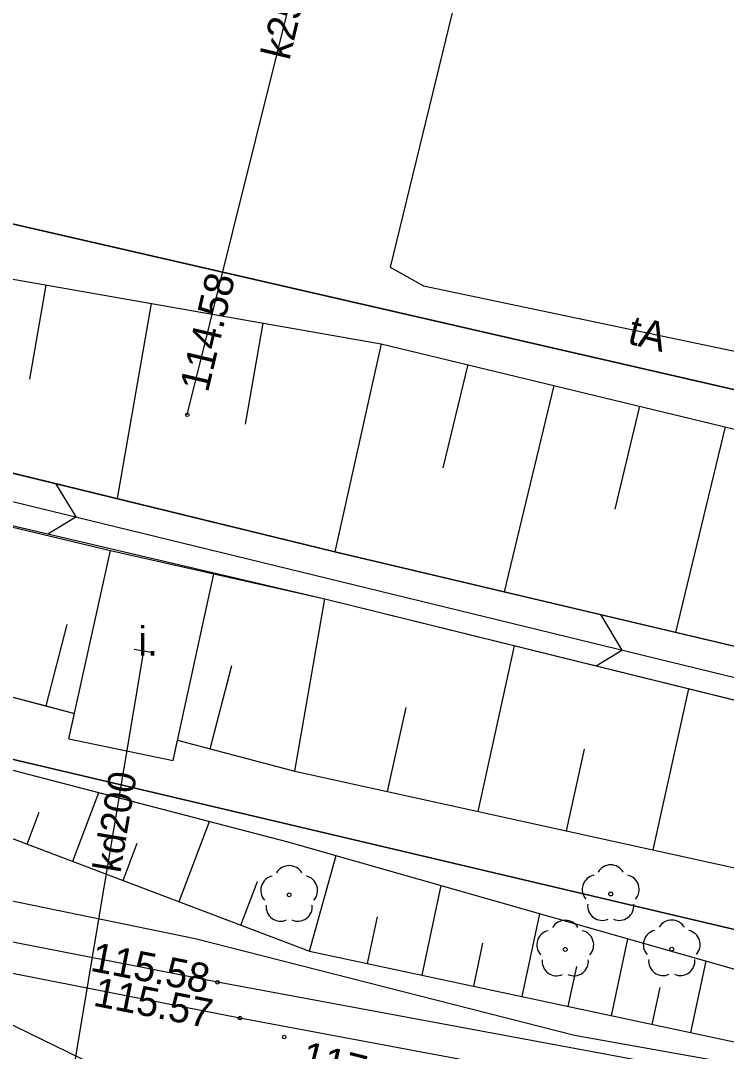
# Model space of a CAD drawing. Extents: x 6424617 to 6425697, y 5665845 to 5667190.
# Drawn here: x 6425403.5 to 6425421.67, y 5666361.13 to 5666387.64 of the extents above; entities that cross this region are included whole.
import ezdxf

# ---------------------------------------------------------------- set-up
doc = ezdxf.new("R2010")
doc.units = 0
for name, color, linetype in [('Warstwa 1', 7, 'Continuous'), ('Warstwa 10', 7, 'Continuous'), ('Warstwa 11', 7, 'Continuous'), ('Warstwa 12', 7, 'Continuous'), ('Warstwa 13', 7, 'Continuous'), ('Warstwa 14', 7, 'Continuous'), ('Warstwa 20', 7, 'Continuous'), ('Warstwa 21', 7, 'Continuous'), ('Warstwa 25', 7, 'Continuous'), ('Warstwa 6', 7, 'Continuous'), ('Warstwa 8', 7, 'Continuous'), ('Warstwa 9', 7, 'Continuous')]:
    doc.layers.add(name, color=color, linetype=linetype)

msp = doc.modelspace()

# ---------------------------------------------------------------- linework, layer by layer
at = {"layer": 'Warstwa 1'}
for p, q in [((6425391.446, 5666385.129), (6425447.929, 5666372.169)), ((6425391.446, 5666385.129), (6425447.929, 5666372.169)), ((6425386.434, 5666372.619), (6425444.939, 5666358.836)), ((6425386.434, 5666372.619), (6425444.939, 5666358.836))]:
    msp.add_line(p, q, dxfattribs=at)
at = {"layer": 'Warstwa 10'}
for p, q in [((6425389.015, 5666383.485), (6425412.785, 5666379.33)), ((6425404.156, 5666380.838), (6425403.734, 5666378.419)), ((6425406.867, 5666380.364), (6425405.989, 5666375.347)), ((6425409.74, 5666379.862), (6425409.284, 5666377.258)), ((6425389.581, 5666379.353), (6425411.59, 5666373.979)), ((6425412.785, 5666379.33), (6425411.59, 5666373.979)), ((6425412.785, 5666379.33), (6425430.327, 5666375.095)), ((6425415.01, 5666378.793), (6425414.368, 5666376.134)), ((6425417.226, 5666378.257), (6425415.945, 5666372.949)), ((6425389.351, 5666377.925), (6425405.82, 5666374.01)), ((6425419.433, 5666377.725), (6425418.794, 5666375.076)), ((6425421.631, 5666377.194), (6425420.354, 5666371.906)), ((6425387.359, 5666374.413), (6425404.895, 5666369.825)), ((6425404.75, 5666369.17), (6425405.82, 5666374.01)), ((6425404.75, 5666369.17), (6425405.82, 5666374.01)), ((6425405.82, 5666374.01), (6425408.479, 5666373.41)), ((6425411.59, 5666373.979), (6425446.485, 5666365.729)), ((6425407.43, 5666368.61), (6425408.479, 5666373.41)), ((6425407.43, 5666368.61), (6425408.479, 5666373.41)), ((6425408.479, 5666373.41), (6425411.336, 5666372.766)), ((6425410.563, 5666368.342), (6425411.336, 5666372.766)), ((6425411.336, 5666372.766), (6425446.139, 5666364.187)), ((6425404.159, 5666370.017), (6425404.705, 5666372.106)), ((6425415.278, 5666367.304), (6425416.215, 5666371.563)), ((6425408.38, 5666368.913), (6425408.94, 5666371.055)), ((6425395.012, 5666370.519), (6425410.385, 5666366.523)), ((6425419.783, 5666366.313), (6425420.696, 5666370.459)), ((6425394.675, 5666369.872), (6425410.938, 5666363.712)), ((6425404.75, 5666369.17), (6425404.895, 5666369.825)), ((6425412.947, 5666367.817), (6425413.422, 5666369.976)), ((6425404.75, 5666369.17), (6425407.43, 5666368.61)), ((6425404.75, 5666369.17), (6425407.43, 5666368.61)), ((6425404.75, 5666369.17), (6425407.43, 5666368.61)), ((6425407.43, 5666368.61), (6425407.544, 5666369.132)), ((6425407.544, 5666369.132), (6425408.38, 5666368.913)), ((6425408.38, 5666368.913), (6425410.563, 5666368.342)), ((6425417.556, 5666366.803), (6425418.018, 5666368.904)), ((6425410.563, 5666368.342), (6425428.202, 5666364.459)), ((6425404.845, 5666366.02), (6425405.516, 5666367.789)), ((6425403.672, 5666366.465), (6425403.983, 5666367.285)), ((6425407.582, 5666364.984), (6425408.364, 5666367.048)), ((6425406.144, 5666365.528), (6425406.505, 5666366.483)), ((6425410.385, 5666366.523), (6425427.523, 5666361.637)), ((6425410.938, 5666363.712), (6425411.622, 5666366.17)), ((6425409.174, 5666364.38), (6425409.598, 5666365.498)), ((6425413.837, 5666363.092), (6425414.33, 5666365.398)), ((6425412.43, 5666363.393), (6425412.687, 5666364.593)), ((6425416.414, 5666362.541), (6425416.87, 5666364.674)), ((6425418.709, 5666362.051), (6425419.132, 5666364.029)), ((6425410.938, 5666363.712), (6425426.896, 5666360.301)), ((6425415.164, 5666362.809), (6425415.4, 5666363.917)), ((6425420.749, 5666361.615), (6425421.142, 5666363.456)), ((6425417.594, 5666362.289), (6425417.814, 5666363.316)), ((6425419.758, 5666361.827), (6425419.963, 5666362.78))]:
    msp.add_line(p, q, dxfattribs=at)
at = {"layer": 'Warstwa 11'}
for centre in [(6425410.416, 5666365.159), (6425418.69, 5666365.18), (6425417.52, 5666363.754), (6425420.26, 5666363.761)]:
    msp.add_circle(centre, 0.05, dxfattribs=at)
for centre, start, end in [((6425410.416, 5666365.534), 30.1471, 149.8529), ((6425418.69, 5666365.555), 30.1471, 149.8529), ((6425410.059, 5666365.275), 102.1471, 221.8529), ((6425410.773, 5666365.275), 318.1471, 77.8529), ((6425418.333, 5666365.296), 102.1471, 221.8529), ((6425419.047, 5666365.296), 318.1471, 77.8529), ((6425410.196, 5666364.856), 174.1471, 293.8529), ((6425410.636, 5666364.856), 246.1471, 5.8529), ((6425418.47, 5666364.877), 174.1471, 293.8529), ((6425418.91, 5666364.877), 246.1471, 5.8529), ((6425417.52, 5666364.129), 30.1471, 149.8529), ((6425420.26, 5666364.136), 30.1471, 149.8529), ((6425417.163, 5666363.87), 102.1471, 221.8529), ((6425417.877, 5666363.87), 318.1471, 77.8529), ((6425419.903, 5666363.877), 102.1471, 221.8529), ((6425420.617, 5666363.877), 318.1471, 77.8529), ((6425417.3, 5666363.451), 174.1471, 293.8529), ((6425417.74, 5666363.451), 246.1471, 5.8529), ((6425420.04, 5666363.458), 174.1471, 293.8529), ((6425420.48, 5666363.458), 246.1471, 5.8529)]:
    msp.add_arc(centre, 0.375, start, end, dxfattribs=at)
at = {"layer": 'Warstwa 12'}
for points in [[(6425407.795, 5666377.502), (6425413.082, 5666398.74), (6425423.493, 5666441.827), (6425434.167, 5666486.832), (6425447.141, 5666536.008)], [(6425390.212, 5666406.396), (6425390.732, 5666406.441), (6425417.189, 5666398.43), (6425413.011, 5666381.299), (6425413.876, 5666380.819), (6425447.244, 5666373.817), (6425447.816, 5666373.11), (6425445.964, 5666367.172), (6425443.312, 5666353.803), (6425443.207, 5666353.298), (6425442.733, 5666353.01)], [(6425373.736, 5666374.755), (6425375.002, 5666374.56), (6425385.846, 5666370.306), (6425386.476, 5666369.999), (6425406.785, 5666360.113), (6425430.583, 5666354.786), (6425431.352, 5666354.657)], [(6425406.67, 5666371.43), (6425404.13, 5666356.3), (6425403.84, 5666355.49), (6425403.44, 5666354.65), (6425400.22, 5666347.81)], [(6425432.15, 5666358.51), (6425420.34, 5666360.73), (6425408.57, 5666362.91), (6425396.57, 5666365.25), (6425395.48, 5666365.42), (6425395.14, 5666365.16), (6425394.95, 5666364.09), (6425394.31, 5666361.14), (6425394.04, 5666359.97), (6425393.7, 5666359.74), (6425392.53, 5666360.02), (6425389.99, 5666360.58), (6425388.39, 5666360.95), (6425386.07, 5666361.48), (6425384.57, 5666361.92), (6425383.3, 5666362.25), (6425382.92, 5666362.02), (6425380.46, 5666352.06), (6425378.87, 5666345.74), (6425377.99, 5666342.16), (6425377.55, 5666340.46), (6425377.17, 5666340.22), (6425375.82, 5666340.56), (6425306.003, 5666358.105)], [(6425420.97, 5666359.78), (6425409.15, 5666361.99), (6425397.26, 5666364.32), (6425396.07, 5666364.44), (6425395.71, 5666364.23), (6425395.54, 5666363.12), (6425394.88, 5666359.93)]]:
    msp.add_lwpolyline(points, dxfattribs=at)
at = {"layer": 'Warstwa 14'}
for centre in [(6425407.795, 5666377.502), (6425408.57, 5666362.91), (6425409.15, 5666361.99)]:
    msp.add_circle(centre, 0.045, dxfattribs=at)
at = {"layer": 'Warstwa 20'}
for p, q in [((6425389.015, 5666383.485), (6425412.785, 5666379.33)), ((6425412.785, 5666379.33), (6425430.327, 5666375.095)), ((6425387.359, 5666374.413), (6425404.159, 5666370.017)), ((6425406.424, 5666371.473), (6425406.916, 5666371.387)), ((6425394.675, 5666369.872), (6425410.938, 5666363.712)), ((6425404.159, 5666370.017), (6425404.895, 5666369.825)), ((6425404.75, 5666369.17), (6425404.895, 5666369.825)), ((6425404.75, 5666369.17), (6425407.43, 5666368.61)), ((6425407.43, 5666368.61), (6425407.544, 5666369.132)), ((6425407.544, 5666369.132), (6425408.38, 5666368.913)), ((6425408.38, 5666368.913), (6425410.563, 5666368.342)), ((6425410.563, 5666368.342), (6425428.202, 5666364.459)), ((6425410.938, 5666363.712), (6425426.896, 5666360.301))]:
    msp.add_line(p, q, dxfattribs=at)
at = {"layer": 'Warstwa 21'}
for p, q in [((6425389.581, 5666379.353), (6425411.59, 5666373.979)), ((6425389.351, 5666377.925), (6425405.82, 5666374.01)), ((6425404.75, 5666369.17), (6425405.82, 5666374.01)), ((6425411.59, 5666373.979), (6425446.485, 5666365.729)), ((6425407.43, 5666368.61), (6425408.479, 5666373.41)), ((6425408.479, 5666373.41), (6425411.336, 5666372.766)), ((6425411.336, 5666372.766), (6425446.139, 5666364.187)), ((6425395.012, 5666370.519), (6425410.385, 5666366.523)), ((6425404.75, 5666369.17), (6425407.43, 5666368.61)), ((6425410.385, 5666366.523), (6425427.523, 5666361.637))]:
    msp.add_line(p, q, dxfattribs=at)
at = {"layer": 'Warstwa 25'}
msp.add_circle((6425410.288, 5666361.502), 0.045, dxfattribs=at)
at = {"layer": 'Warstwa 6'}
for points in [[(6425453.223, 5666395.781), (6425420.811, 5666404.417), (6425403.054, 5666432.953), (6425391.446, 5666385.129), (6425447.929, 5666372.169)], [(6425447.929, 5666372.169), (6425391.446, 5666385.129), (6425389.561, 5666385.562), (6425386.434, 5666372.619), (6425444.939, 5666358.836)], [(6425444.939, 5666358.836), (6425386.434, 5666372.619), (6425384.34, 5666363.943), (6425409.727, 5666357.777), (6425442.84, 5666349.471)]]:
    msp.add_lwpolyline(points, dxfattribs=at)
at = {"layer": 'Warstwa 8'}
for p, q in [((6425382.883, 5666369.181), (6425407.993, 5666364.039)), ((6425407.993, 5666364.039), (6425417.754, 5666361.551)), ((6425417.754, 5666361.551), (6425439.169, 5666357.733))]:
    msp.add_line(p, q, dxfattribs=at)
at = {"layer": 'Warstwa 9'}
for p, q in [((6425389.466, 5666378.639), (6425446.277, 5666364.802)), ((6425404.401, 5666375.734), (6425404.925, 5666374.874)), ((6425404.209, 5666374.438), (6425404.925, 5666374.874)), ((6425418.423, 5666372.364), (6425418.978, 5666371.451)), ((6425418.312, 5666371.046), (6425418.978, 5666371.451))]:
    msp.add_line(p, q, dxfattribs=at)
msp.add_lwpolyline([(6425446.485, 5666365.729), (6425411.59, 5666373.979), (6425389.581, 5666379.353), (6425389.351, 5666377.925), (6425411.336, 5666372.766), (6425446.139, 5666364.187)], dxfattribs=at)

# ---------------------------------------------------------------- texts
at = {"layer": 'Warstwa 10'}
msp.add_text('i.', height=0.75, dxfattribs=at).set_placement((6425406.533, 5666371.311))
at = {"layer": 'Warstwa 13'}
for s, height, rotation, p in [('k250', 0.75, 76.53, (6425410.419, 5666386.595)), ('tA', 0.75, 346.2499, (6425419.096, 5666379.339)), ('kd200', 0.7125, 80.4719, (6425406.07, 5666365.701))]:
    msp.add_text(s, height=height, rotation=rotation, dxfattribs=at).set_placement(p)
at = {"layer": 'Warstwa 14'}
for s, rotation, p in [('114.58', 76.7133, (6425408.324, 5666378.054)), ('115.58', 348.9657, (6425405.273, 5666363.209)), ('115.57', 348.9141, (6425405.347, 5666362.313))]:
    msp.add_text(s, height=0.75, rotation=rotation, dxfattribs=at).set_placement(p)
at = {"layer": 'Warstwa 25'}
msp.add_text('117.22', height=0.75, rotation=345.6998, dxfattribs=at).set_placement((6425410.674, 5666360.68))

doc.saveas('drawing.dxf')
